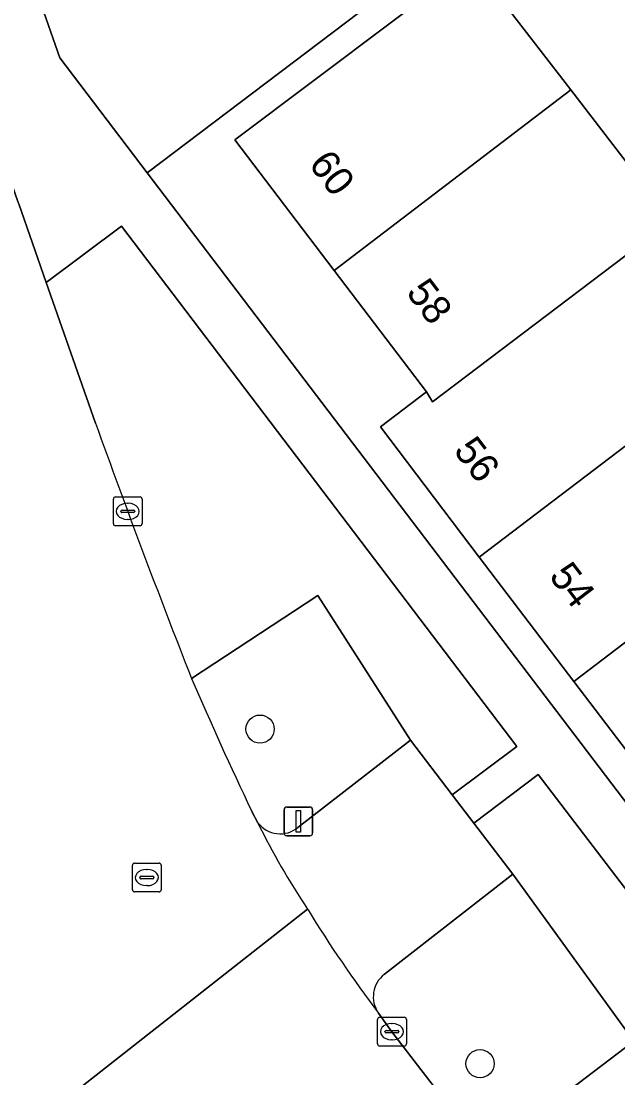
# Model space of a CAD drawing. Extents: x 160023 to 161302, y 384750 to 385707.
# Drawn here: x 160303.7 to 160324.42, y 385546.97 to 385583.65 of the extents above; entities that cross this region are included whole.
import ezdxf

# ---------------------------------------------------------------- set-up
doc = ezdxf.new("R2010")
doc.units = 0
for name, color, linetype in [('IMGEO_Boom', 7, 'Continuous'), ('IMGEO_Erf', 7, 'Continuous'), ('IMGEO_Groenvoorziening', 7, 'Continuous'), ('IMGEO_Kolk', 7, 'Continuous'), ('IMGEO_Lichtmast', 7, 'Continuous'), ('IMGEO_Pand', 7, 'Continuous'), ('IMGEO_Pand_nummerreeks', 7, 'Continuous'), ('IMGEO_Parkeervlak_open', 7, 'Continuous'), ('IMGEO_Rijbaan_lokaal_gesloten', 7, 'Continuous'), ('IMGEO_Rijbaan_lokaal_open', 7, 'Continuous'), ('IMGEO_Rioolput', 7, 'Continuous'), ('IMGEO_Voetpad_open', 7, 'Continuous')]:
    doc.layers.add(name, color=color, linetype=linetype)

msp = doc.modelspace()

# ---------------------------------------------------------------- linework, layer by layer
at = {"layer": 'IMGEO_Boom'}
for centre in [(160311.994, 385559.078), (160319.633, 385547.464)]:
    msp.add_circle(centre, 0.489, dxfattribs=at)
at = {"layer": 'IMGEO_Erf'}
for points in [[(160278.003, 385659.494), (160305.037, 385582.381), (160308.072, 385578.388), (160320.515, 385587.811), (160324.642, 385590.935), (160326.84, 385592.599), (160338.242, 385601.232), (160336.845, 385603.015), (160336.693, 385602.9), (160335.882, 385603.962), (160331.468, 385609.765), (160329.527, 385608.275), (160328.183, 385610.027), (160330.124, 385611.516), (160325.773, 385617.171), (160324.685, 385616.343), (160323.483, 385617.925), (160324.572, 385618.752), (160315.41, 385630.783)], [(160320.515, 385587.811), (160308.072, 385578.388), (160328.799, 385551.135)], [(160326.183, 385556.401), (160322.888, 385560.733), (160319.607, 385565.049), (160316.172, 385569.565), (160317.773, 385570.782), (160314.567, 385574.999), (160311.123, 385579.53), (160319.348, 385585.728), (160322.781, 385581.265), (160326.277, 385576.719)]]:
    msp.add_lwpolyline(points, dxfattribs=at)
at = {"layer": 'IMGEO_Groenvoorziening'}
for points in [[(160307.185, 385576.536), (160304.572, 385574.575), (160306.28, 385569.701)], [(160309.615, 385560.837), (160314.002, 385563.721), (160317.219, 385558.691), (160318.662, 385556.801), (160320.914, 385558.473), (160307.185, 385576.536)], [(160313.309, 385555.662), (160317.219, 385558.691), (160314.002, 385563.721), (160309.615, 385560.837)], [(160311.695, 385556.244), (160311.92, 385555.826)], [(160316.104, 385549.218), (160316.574, 385548.575), (160319.328, 385544.996), (160319.343, 385544.977), (160320.196, 385545.623), (160320.669, 385544.998), (160322.749, 385546.553), (160324.97, 385548.242), (160320.767, 385554.045)], [(160320.767, 385554.045), (160316.312, 385550.568)]]:
    msp.add_lwpolyline(points, dxfattribs=at)
msp.add_lwpolyline([(160321.646, 385557.504), (160319.42, 385555.808), (160320.767, 385554.045), (160324.97, 385548.242), (160327.351, 385550.052)], close=True, dxfattribs=at)
for centre, radius, start, end in [((160622.688, 385683.687), 336.314, 199.8116, 201.42511), ((160438.264, 385616.33), 140.107, 203.33301, 205.39502), ((160312.694, 385556.42), 0.976, 217.4873, 309.0451), ((160316.914, 385549.784), 0.988, 127.5095, 214.9726)]:
    msp.add_arc(centre, radius, start, end, dxfattribs=at)
at = {"layer": 'IMGEO_Kolk'}
for p, q in [((160306.9, 385566.21), (160306.9, 385567.062)), ((160306.975, 385567.136), (160307.827, 385567.136)), ((160307.388, 385566.916), (160307.413, 385566.916)), ((160307.901, 385567.062), (160307.901, 385566.21)), ((160307.159, 385566.63), (160307.159, 385566.642)), ((160307.597, 385566.593), (160307.199, 385566.593)), ((160307.202, 385566.679), (160307.6, 385566.679)), ((160307.643, 385566.642), (160307.643, 385566.63)), ((160307.827, 385566.136), (160306.975, 385566.136)), ((160307.411, 385566.356), (160307.386, 385566.356)), ((160316.073, 385548.149), (160316.073, 385549.001)), ((160316.148, 385549.075), (160317, 385549.075)), ((160317.074, 385549.001), (160317.074, 385548.149)), ((160316.332, 385548.569), (160316.332, 385548.581)), ((160316.77, 385548.532), (160316.372, 385548.532)), ((160316.375, 385548.618), (160316.773, 385548.618)), ((160316.561, 385548.855), (160316.586, 385548.855)), ((160316.816, 385548.581), (160316.816, 385548.569)), ((160316.584, 385548.295), (160316.559, 385548.295)), ((160317, 385548.075), (160316.148, 385548.075))]:
    msp.add_line(p, q, dxfattribs=at)
for points in [[(160306.9, 385566.21), (160306.9, 385567.062)], [(160306.975, 385567.136), (160307.827, 385567.136)], [(160307.901, 385567.062), (160307.901, 385566.21)], [(160307.827, 385566.136), (160306.975, 385566.136)], [(160316.073, 385548.149), (160316.073, 385549.001)], [(160316.148, 385549.075), (160317, 385549.075)], [(160317.074, 385549.001), (160317.074, 385548.149)], [(160317, 385548.075), (160316.148, 385548.075)]]:
    msp.add_lwpolyline(points, dxfattribs=at)
for centre, radius, start, end in [((160306.977, 385567.06), 0.0765, 91.552, 178.448), ((160306.977, 385567.06), 0.0765, 91.552, 178.448), ((160307.825, 385567.06), 0.0765, 1.552, 88.448), ((160307.825, 385567.06), 0.0765, 1.552, 88.448), ((160307.199, 385566.639), 0.0403, 85.8775, 175.7526), ((160307.196, 385566.629), 0.0366, 178.938, 274.7102), ((160307.6, 385566.636), 0.043, 264.8664, 352.4533), ((160307.604, 385566.641), 0.0386, 1.7309, 96.639), ((160306.977, 385566.212), 0.0765, 181.552, 268.448), ((160306.977, 385566.212), 0.0765, 181.552, 268.448), ((160307.825, 385566.212), 0.0765, 271.552, 358.448), ((160307.825, 385566.212), 0.0765, 271.552, 358.448), ((160316.15, 385548.999), 0.0765, 91.552, 178.448), ((160316.15, 385548.999), 0.0765, 91.552, 178.448), ((160316.998, 385548.999), 0.0765, 1.552, 88.448), ((160316.998, 385548.999), 0.0765, 1.552, 88.448), ((160316.372, 385548.578), 0.0403, 85.8775, 175.7526), ((160316.369, 385548.568), 0.0366, 178.938, 274.7102), ((160316.773, 385548.575), 0.043, 264.8664, 352.4533), ((160316.777, 385548.58), 0.0386, 1.7309, 96.639), ((160316.15, 385548.151), 0.0765, 181.552, 268.448), ((160316.15, 385548.151), 0.0765, 181.552, 268.448), ((160316.998, 385548.151), 0.0765, 271.552, 358.448), ((160316.998, 385548.151), 0.0765, 271.552, 358.448)]:
    msp.add_arc(centre, radius, start, end, dxfattribs=at)
for centre, major_axis, ratio, start_param, end_param in [((160307.387, 385566.636), (-0.387, 0.002), 0.722429, 4.712389, 7.853982), ((160307.412, 385566.636), (-0.39, 0.002), 0.717154, 1.570796, 4.712389), ((160316.56, 385548.575), (-0.387, 0.002), 0.722429, 4.712389, 7.853982), ((160316.585, 385548.575), (-0.39, 0.002), 0.717154, 1.570796, 4.712389)]:
    msp.add_ellipse(centre, major_axis=major_axis, ratio=ratio, start_param=start_param, end_param=end_param, dxfattribs=at)
at = {"layer": 'IMGEO_Lichtmast'}
for p, q in [((160312.829, 385555.473), (160312.829, 385556.273)), ((160312.829, 385556.273), (160312.829, 385555.473)), ((160312.929, 385556.373), (160313.719, 385556.373)), ((160313.719, 385556.373), (160312.929, 385556.373)), ((160313.819, 385556.273), (160313.819, 385555.473)), ((160313.819, 385555.473), (160313.819, 385556.273)), ((160313.719, 385555.373), (160312.929, 385555.373)), ((160312.929, 385555.373), (160313.719, 385555.373))]:
    msp.add_line(p, q, dxfattribs=at)
msp.add_lwpolyline([(160313.249, 385556.248), (160313.399, 385556.248), (160313.399, 385555.498), (160313.249, 385555.498), (160313.249, 385556.248)], dxfattribs=at)
for centre, start, end in [((160312.929, 385556.273), 90, 180), ((160312.929, 385556.273), 90, 180), ((160313.719, 385556.273), 0, 90), ((160313.719, 385556.273), 360, 90), ((160312.929, 385555.473), 180, 270), ((160312.929, 385555.473), 180, 270), ((160313.719, 385555.473), 270, 0), ((160313.719, 385555.473), 270, 0)]:
    msp.add_arc(centre, 0.1, start, end, dxfattribs=at)
at = {"layer": 'IMGEO_Pand'}
for points in [[(160322.781, 385581.265), (160319.348, 385585.728), (160311.123, 385579.53), (160314.567, 385574.999)], [(160326.277, 385576.719), (160322.781, 385581.265), (160314.567, 385574.999), (160317.773, 385570.782), (160317.987, 385570.441)], [(160327.562, 385571.099), (160327.723, 385570.888), (160329.636, 385572.352), (160326.277, 385576.719), (160317.987, 385570.441), (160317.773, 385570.782), (160316.172, 385569.565), (160319.607, 385565.049)], [(160330.85, 385566.788), (160330.72, 385566.959), (160327.723, 385570.888), (160327.562, 385571.099), (160319.607, 385565.049), (160322.888, 385560.733)], [(160335.096, 385563.179), (160334.952, 385563.367), (160331.662, 385567.678), (160330.72, 385566.959), (160330.85, 385566.788), (160322.888, 385560.733), (160326.183, 385556.401)]]:
    msp.add_lwpolyline(points, close=True, dxfattribs=at)
at = {"layer": 'IMGEO_Parkeervlak_open'}
for points in [[(160319.42, 385555.808), (160318.662, 385556.801), (160317.219, 385558.691), (160313.309, 385555.662)], [(160316.312, 385550.568), (160320.767, 385554.045), (160319.42, 385555.808)], [(160313.645, 385552.829), (160313.661, 385552.806)]]:
    msp.add_lwpolyline(points, dxfattribs=at)
for centre, radius, start, end in [((160312.694, 385556.42), 0.976, 217.4873, 309.0451), ((160335.093, 385567.169), 25.801, 206.0812, 213.7661), ((160352.62, 385576.706), 45.706, 211.5284, 216.972), ((160316.914, 385549.784), 0.988, 127.5095, 214.9726)]:
    msp.add_arc(centre, radius, start, end, dxfattribs=at)
at = {"layer": 'IMGEO_Rijbaan_lokaal_gesloten'}
for points in [[(160306.28, 385569.701), (160304.572, 385574.575), (160303.615, 385577.308), (160303.598, 385577.356), (160302.353, 385580.907), (160300.911, 385585.024), (160299.093, 385590.163), (160297.835, 385593.72), (160297.547, 385594.535), (160296.292, 385598.082), (160294.52, 385603.092), (160292.407, 385609.129)], [(160311.92, 385555.826), (160311.695, 385556.244)], [(160300.344, 385552.499), (160304.092, 385545.334), (160313.645, 385552.829)]]:
    msp.add_lwpolyline(points, dxfattribs=at)
for centre, radius, start, end in [((160622.688, 385683.687), 336.314, 199.8116, 201.42511), ((160438.264, 385616.33), 140.107, 203.33301, 205.39502), ((160335.093, 385567.169), 25.801, 206.0812, 213.7661)]:
    msp.add_arc(centre, radius, start, end, dxfattribs=at)
at = {"layer": 'IMGEO_Rijbaan_lokaal_open'}
for points in [[(160313.661, 385552.806), (160313.645, 385552.829), (160304.092, 385545.334)], [(160319.343, 385544.977), (160319.328, 385544.996), (160316.574, 385548.575), (160316.104, 385549.218)]]:
    msp.add_lwpolyline(points, dxfattribs=at)
msp.add_lwpolyline([(160330.502, 385546.968), (160331.383, 385547.638), (160328.799, 385551.135), (160327.351, 385550.052), (160324.97, 385548.242), (160322.749, 385546.553), (160320.669, 385544.998), (160323.357, 385541.443), (160325.39, 385543.09), (160327.592, 385544.758), (160329.053, 385545.865)], close=True, dxfattribs=at)
msp.add_arc((160352.62, 385576.706), 45.706, 211.5284, 216.972, dxfattribs=at)
at = {"layer": 'IMGEO_Rioolput'}
for p, q in [((160307.637, 385554.425), (160308.489, 385554.425)), ((160307.562, 385553.499), (160307.562, 385554.351)), ((160308.05, 385554.205), (160308.075, 385554.205)), ((160308.563, 385554.351), (160308.563, 385553.499)), ((160307.821, 385553.919), (160307.821, 385553.931)), ((160308.259, 385553.882), (160307.861, 385553.882)), ((160307.864, 385553.968), (160308.262, 385553.968)), ((160308.073, 385553.645), (160308.048, 385553.645)), ((160308.305, 385553.931), (160308.305, 385553.919)), ((160308.489, 385553.425), (160307.637, 385553.425))]:
    msp.add_line(p, q, dxfattribs=at)
for points in [[(160307.637, 385554.425), (160308.489, 385554.425)], [(160307.562, 385553.499), (160307.562, 385554.351)], [(160308.563, 385554.351), (160308.563, 385553.499)], [(160308.489, 385553.425), (160307.637, 385553.425)]]:
    msp.add_lwpolyline(points, dxfattribs=at)
for centre, radius, start, end in [((160307.639, 385554.349), 0.0765, 91.552, 178.448), ((160307.639, 385554.349), 0.0765, 91.552, 178.448), ((160308.487, 385554.349), 0.0765, 1.552, 88.448), ((160308.487, 385554.349), 0.0765, 1.552, 88.448), ((160307.861, 385553.928), 0.0403, 85.8775, 175.7526), ((160307.858, 385553.918), 0.0366, 178.938, 274.7102), ((160308.262, 385553.925), 0.043, 264.8664, 352.4533), ((160308.266, 385553.93), 0.0386, 1.7309, 96.639), ((160307.639, 385553.501), 0.0765, 181.552, 268.448), ((160307.639, 385553.501), 0.0765, 181.552, 268.448), ((160308.487, 385553.501), 0.0765, 271.552, 358.448), ((160308.487, 385553.501), 0.0765, 271.552, 358.448)]:
    msp.add_arc(centre, radius, start, end, dxfattribs=at)
for centre, major_axis, ratio, start_param, end_param in [((160308.049, 385553.925), (-0.387, 0.002), 0.722429, 4.712389, 7.853982), ((160308.074, 385553.925), (-0.39, 0.002), 0.717154, 1.570796, 4.712389)]:
    msp.add_ellipse(centre, major_axis=major_axis, ratio=ratio, start_param=start_param, end_param=end_param, dxfattribs=at)
at = {"layer": 'IMGEO_Voetpad_open'}
msp.add_lwpolyline([(160300.911, 385585.024), (160302.353, 385580.907), (160303.598, 385577.356), (160303.615, 385577.308), (160304.572, 385574.575), (160307.185, 385576.536), (160320.914, 385558.473), (160318.662, 385556.801), (160319.42, 385555.808), (160321.646, 385557.504), (160327.351, 385550.052), (160328.799, 385551.135), (160308.072, 385578.388), (160305.037, 385582.381), (160278.003, 385659.494)], dxfattribs=at)

# ---------------------------------------------------------------- texts
at = {"layer": 'IMGEO_Pand_nummerreeks'}
for s, rotation, p in [('60', 307.242, (160313.653, 385578.681)), ('58', 307.242, (160317.039, 385574.226)), ('56', 307.2535, (160318.686, 385568.738)), ('54', 307.2535, (160322, 385564.38))]:
    msp.add_text(s, height=1, rotation=rotation, dxfattribs=at).set_placement(p)

doc.saveas('drawing.dxf')
